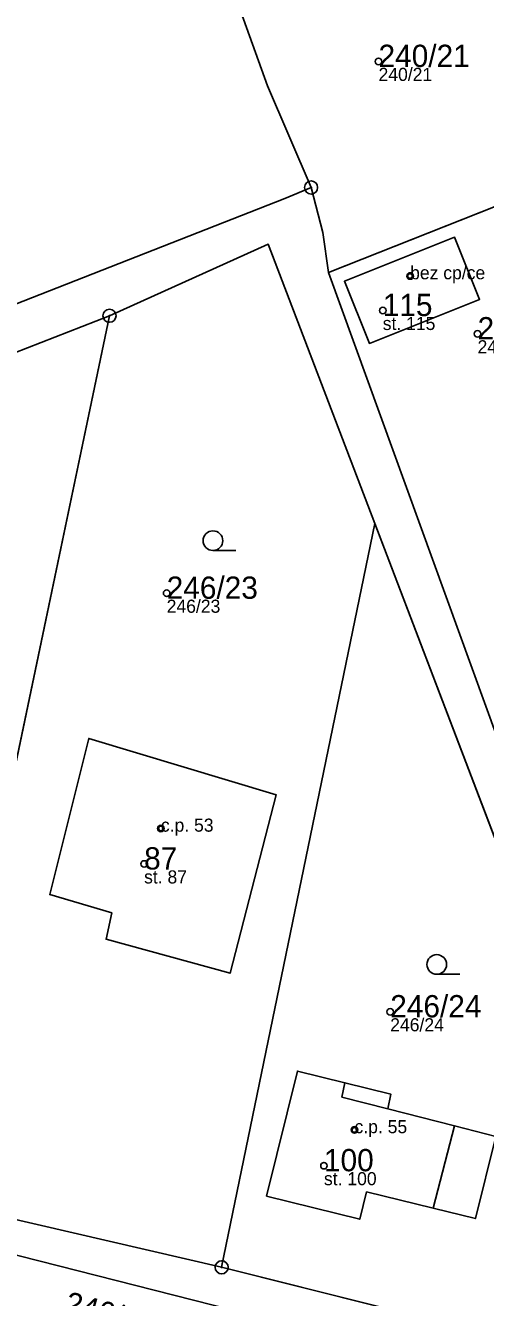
# Model space of a CAD drawing. Extents: x -680203 to -673936, y -1102717 to -1093650.
# Drawn here: x -677898.9 to -677863.8, y -1095351.1 to -1095254.1 of the extents above; entities that cross this region are included whole.
import ezdxf

# ---------------------------------------------------------------- set-up
doc = ezdxf.new("R2010")
doc.units = 0
for name, color, linetype in [('Definiční body', 7, 'Continuous'), ('Horni', 7, 'Continuous'), ('SOxx01xx_ŽSp_násyp_plocha', 7, 'Continuous'), ('SOxx02xx_Koleje_param další_Popis10', 7, 'Continuous'), ('SOxxxxxx_Koleje_hlavní_body_Popis10', 7, 'Continuous'), ('SOxxxxxx_Koleje_param další_Popis10', 7, 'Continuous'), ('SOxxxxxx_Osa_bod_P', 7, 'Continuous'), ('SOxxxxxx_Staničení_Popis10', 7, 'Continuous'), ('x_prac', 7, 'Continuous')]:
    doc.layers.add(name, color=color, linetype=linetype)

msp = doc.modelspace()

# ---------------------------------------------------------------- linework, layer by layer
at = {"layer": 'Definiční body'}
for centre in [(-677871.96, -1095256.82), (-677869.55, -1095273.19), (-677871.64, -1095275.82), (-677864.41, -1095277.6), (-677888.11, -1095297.39), (-677888.55, -1095315.33), (-677889.83, -1095318.04), (-677871.07, -1095329.32), (-677873.79, -1095338.33), (-677876.12, -1095341.06)]:
    msp.add_circle(centre, 0.25, dxfattribs=at)
at = {"layer": 'Horni'}
for points in [[(-677874.56, -1095273.59), (-677872.66, -1095278.33), (-677864.26, -1095274.98), (-677866.16, -1095270.23)], [(-677894.05, -1095308.47), (-677897.02, -1095320.38), (-677892.3, -1095321.78), (-677892.73, -1095323.78), (-677883.28, -1095326.38), (-677879.76, -1095312.78)], [(-677873.39, -1095345.15), (-677872.87, -1095343.06), (-677867.79, -1095344.31), (-677866.18, -1095338.02), (-677871.24, -1095336.71), (-677874.75, -1095335.83), (-677874.52, -1095334.73), (-677878.14, -1095333.84), (-677880.5, -1095343.38)]]:
    msp.add_lwpolyline(points, close=True, dxfattribs=at)
at = {"layer": 'SOxx01xx_ŽSp_násyp_plocha'}
for points in [[(-677906.72, -1095200.12), (-677908.31, -1095203.66), (-677911.4, -1095207.89), (-677916.03, -1095212.48), (-677921.77, -1095216.89), (-677915.43, -1095233.08), (-677912.25, -1095243.28), (-677909.5, -1095251.23), (-677905.49, -1095264.31), (-677901.08, -1095275.89), (-677879.11, -1095267.28), (-677877.1, -1095266.44), (-677880.42, -1095258.69), (-677883.17, -1095251.04), (-677883.32, -1095248.44), (-677885.09, -1095242.35), (-677888.03, -1095233.81), (-677892.42, -1095223.91), (-677903.26, -1095197.39), (-677898.48, -1095195.14), (-677902.02, -1095189.9), (-677905.74, -1095197.94)], [(-677876.21, -1095269.86), (-677875.77, -1095272.93), (-677854.41, -1095264.45), (-677856.71, -1095258.91), (-677854.47, -1095257.99), (-677863.24, -1095237.9), (-677865.51, -1095234.05), (-677877.77, -1095245.27), (-677877.31, -1095246.18), (-677883.32, -1095248.44), (-677883.17, -1095251.04), (-677880.42, -1095258.69), (-677877.1, -1095266.44)], [(-677862.83, -1095308.6), (-677840.04, -1095302.03), (-677854.41, -1095264.45), (-677875.77, -1095272.93)], [(-677880.37, -1095270.77), (-677892.47, -1095276.22), (-677906.58, -1095343.56), (-677883.92, -1095348.81), (-677872.24, -1095292.07)], [(-677872.66, -1095278.33), (-677874.56, -1095273.59), (-677866.16, -1095270.23), (-677864.26, -1095274.98)], [(-677872.66, -1095278.33), (-677864.26, -1095274.98), (-677866.16, -1095270.23), (-677874.56, -1095273.59)], [(-677899.77, -1095279.07), (-677934.15, -1095332.89), (-677906.58, -1095343.56), (-677892.47, -1095276.22)], [(-677872.24, -1095292.07), (-677883.92, -1095348.81), (-677847.12, -1095358.02)], [(-677892.73, -1095323.78), (-677883.28, -1095326.38), (-677879.76, -1095312.78), (-677894.05, -1095308.47), (-677897.02, -1095320.38), (-677892.3, -1095321.78)], [(-677892.73, -1095323.78), (-677892.3, -1095321.78), (-677897.02, -1095320.38), (-677894.05, -1095308.47), (-677879.76, -1095312.78), (-677883.28, -1095326.38)], [(-677878.14, -1095333.84), (-677874.52, -1095334.73), (-677871.01, -1095335.61), (-677871.24, -1095336.71), (-677866.18, -1095338.02), (-677863.02, -1095338.84), (-677864.58, -1095345.09), (-677867.79, -1095344.31), (-677872.87, -1095343.06), (-677873.39, -1095345.15), (-677880.5, -1095343.38)], [(-677878.14, -1095333.84), (-677880.5, -1095343.38), (-677873.39, -1095345.15), (-677872.87, -1095343.06), (-677867.79, -1095344.31), (-677864.58, -1095345.09), (-677863.02, -1095338.84), (-677866.18, -1095338.02), (-677871.24, -1095336.71), (-677871.01, -1095335.61), (-677874.52, -1095334.73)]]:
    msp.add_lwpolyline(points, close=True, dxfattribs=at)
for points in [[(-677850.8, -1095360.29), (-677924.35, -1095341.58), (-677932.96, -1095338.08), (-677939.04, -1095334.19), (-677946.07, -1095326.08), (-677992.21, -1095248.95), (-677993.27, -1095246.78), (-677993.72, -1095244.47), (-677992.96, -1095242.35), (-678002.17, -1095246.07), (-678004.89, -1095248.45), (-678000.18, -1095248.95), (-677997.16, -1095250.75), (-677993.82, -1095255.1), (-677953.45, -1095323.62), (-677949.12, -1095330.13), (-677941.6, -1095338.4), (-677934.24, -1095342.8), (-677925.19, -1095346.22), (-677846.27, -1095365.91)], [(-677844.51, -1095354.73), (-677851.3, -1095338.06), (-677859.18, -1095318.16), (-677862.83, -1095308.6), (-677875.77, -1095272.93), (-677876.21, -1095269.86), (-677877.1, -1095266.44), (-677879.11, -1095267.28), (-677901.08, -1095275.89)], [(-677899.77, -1095279.07), (-677892.47, -1095276.22), (-677880.37, -1095270.77), (-677872.24, -1095292.07), (-677847.12, -1095358.02), (-677883.92, -1095348.81), (-677906.58, -1095343.56)], [(-677924.35, -1095341.58), (-677850.8, -1095360.29)]]:
    msp.add_lwpolyline(points, dxfattribs=at)
at = {"layer": 'SOxx02xx_Koleje_param další_Popis10'}
for centre, radius in [((-677877.1, -1095266.44), 0.5), ((-677877.1, -1095266.44), 0.0303), ((-677892.47, -1095276.22), 0.5), ((-677892.47, -1095276.22), 0.0303), ((-677883.92, -1095348.81), 0.5), ((-677883.92, -1095348.81), 0.0303)]:
    msp.add_circle(centre, radius, dxfattribs=at)
at = {"layer": 'SOxxxxxx_Koleje_hlavní_body_Popis10'}
for p, q in [((-677884.583, -1095294.13), (-677882.833, -1095294.13)), ((-677867.523, -1095326.46), (-677865.773, -1095326.46))]:
    msp.add_line(p, q, dxfattribs=at)
for centre in [(-677884.583, -1095293.38), (-677867.523, -1095325.71)]:
    msp.add_circle(centre, 0.75, dxfattribs=at)
at = {"layer": 'SOxxxxxx_Koleje_param další_Popis10'}
for centre in [(-677869.557, -1095273.189), (-677888.557, -1095315.329), (-677873.797, -1095338.329)]:
    msp.add_circle(centre, 0.175, dxfattribs=at)
at = {"layer": 'SOxxxxxx_Staničení_Popis10'}
for p, q in [((-677874.52, -1095334.73), (-677874.75, -1095335.83)), ((-677874.75, -1095335.83), (-677871.24, -1095336.71)), ((-677866.18, -1095338.02), (-677867.79, -1095344.31))]:
    msp.add_line(p, q, dxfattribs=at)
at = {"layer": 'x_prac'}
for p, q in [((-677875.77, -1095272.93), (-677854.41, -1095264.45)), ((-677880.37, -1095270.77), (-677892.47, -1095276.22)), ((-677872.24, -1095292.07), (-677880.37, -1095270.77)), ((-677875.77, -1095272.93), (-677862.83, -1095308.6)), ((-677906.58, -1095343.56), (-677892.47, -1095276.22)), ((-677892.47, -1095276.22), (-677899.77, -1095279.07)), ((-677883.92, -1095348.81), (-677872.24, -1095292.07)), ((-677847.12, -1095358.02), (-677872.24, -1095292.07)), ((-677906.58, -1095343.56), (-677883.92, -1095348.81)), ((-677883.92, -1095348.81), (-677847.12, -1095358.02))]:
    msp.add_line(p, q, dxfattribs=at)
for points in [[(-677819.24, -1095351.84), (-677834.56, -1095358.41), (-677839.83, -1095360.08), (-677845.65, -1095360.93), (-677850.8, -1095360.29), (-677924.35, -1095341.58), (-677932.96, -1095338.08), (-677939.04, -1095334.19), (-677946.07, -1095326.08), (-677992.21, -1095248.95), (-677993.27, -1095246.78), (-677993.72, -1095244.47), (-677992.96, -1095242.35)], [(-677877.1, -1095266.44), (-677880.42, -1095258.69), (-677883.17, -1095251.04), (-677883.32, -1095248.44)], [(-677901.08, -1095275.89), (-677879.11, -1095267.28), (-677877.1, -1095266.44)], [(-677877.1, -1095266.44), (-677876.21, -1095269.86), (-677875.77, -1095272.93)], [(-677872.66, -1095278.33), (-677874.56, -1095273.59), (-677866.16, -1095270.23), (-677864.26, -1095274.98), (-677872.66, -1095278.33)], [(-677892.73, -1095323.78), (-677883.28, -1095326.38), (-677879.76, -1095312.78), (-677894.05, -1095308.47), (-677897.02, -1095320.38), (-677892.3, -1095321.78), (-677892.73, -1095323.78)], [(-677878.14, -1095333.84), (-677874.52, -1095334.73), (-677871.01, -1095335.61), (-677871.24, -1095336.71), (-677866.18, -1095338.02), (-677863.02, -1095338.84), (-677864.58, -1095345.09), (-677867.79, -1095344.31), (-677872.87, -1095343.06), (-677873.39, -1095345.15), (-677880.5, -1095343.38), (-677878.14, -1095333.84)]]:
    msp.add_lwpolyline(points, dxfattribs=at)

# ---------------------------------------------------------------- texts
at = {"layer": 'Definiční body'}
for s, p in [('240/21', (-677871.96, -1095258.309)), ('bez cp/ce', (-677869.55, -1095273.44)), ('st. 115', (-677871.64, -1095277.309)), ('240/23', (-677864.41, -1095279.089)), ('246/23', (-677888.11, -1095298.879)), ('c.p. 53', (-677888.55, -1095315.58)), ('st. 87', (-677889.83, -1095319.529)), ('246/24', (-677871.07, -1095330.809)), ('c.p. 55', (-677873.79, -1095338.58)), ('st. 100', (-677876.12, -1095342.549))]:
    msp.add_text(s, height=1, dxfattribs=at).set_placement(p)
at = {"layer": 'SOxxxxxx_Osa_bod_P'}
for s, p in [('240/21', (-677871.96, -1095257.245)), ('115', (-677871.64, -1095276.245)), ('240/23', (-677864.41, -1095278.025)), ('246/23', (-677888.11, -1095297.815)), ('87', (-677889.83, -1095318.465)), ('246/24', (-677871.07, -1095329.745)), ('100', (-677876.12, -1095341.485))]:
    msp.add_text(s, height=1.7, dxfattribs=at).set_placement(p)
msp.add_text('246/30', height=1.7, rotation=345, dxfattribs=at).set_placement((-677895.999, -1095352.27))

doc.saveas('drawing.dxf')
